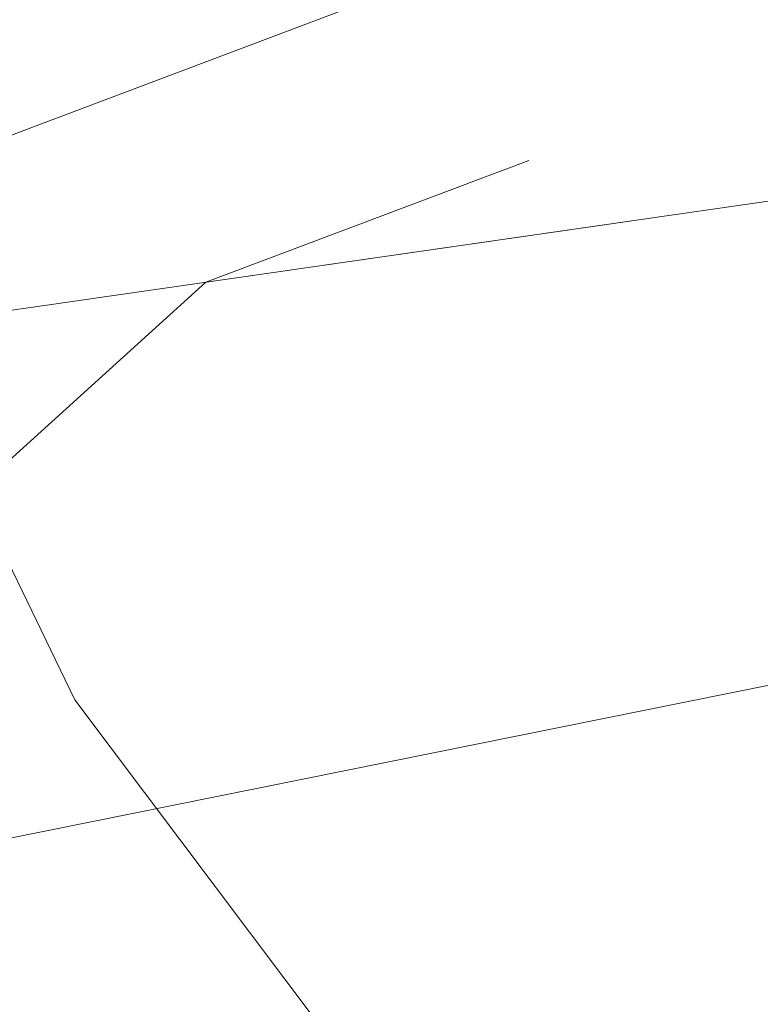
# Model space of a CAD drawing. Extents: x 1620613 to 58986870800, y -33664771900 to 607790.
# Tile 281 of 656: x 1620829.01 to 1620831.49, y 607273.83 to 607277.13. Entities that reach past the tile are written whole.
import ezdxf

# ---------------------------------------------------------------- set-up
doc = ezdxf.new("R2010")
doc.units = 0
doc.header["$MEASUREMENT"] = 0
doc.linetypes.add('DGN Style 2', pattern=[7.346995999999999, 4.408198, -2.938798])
doc.linetypes.add('DGN Style 3', pattern=[10.285794, 7.346996, -2.938798])
for name, color, linetype, lineweight in [('BD_X_Building', 241, 'Continuous', 0), ('DR_X_Text', 7, 'Continuous', 0), ('DT_X_Contour_Minor', 136, 'DGN Style 3', 0), ('SV_X_Top_of_Bank', 97, 'DGN Style 2', 0), ('XS_X_Ground_Line', 92, 'DGN Style 3', 13)]:
    doc.layers.add(name, color=color, linetype=linetype, lineweight=lineweight)
doc.styles.add('Style-Arial', font='arial.ttf')
doc.dimstyles.get("Standard").update_dxf_attribs({"dimtxt": 0.18, "dimasz": 0.18, "dimexe": 0.18, "dimexo": 0.0625, "dimgap": 0.09, "dimtad": 0, "dimtih": 1, "dimtoh": 1, "dimdec": 4, "dimzin": 0, "dimdsep": 46, "dimtxsty": 'Standard', "dimcen": 0.09, "dimadec": 0, "dimazin": 0, "dimtfac": 1, "dimtdec": 4, "dimtofl": 0, "dimtmove": 0, "dimatfit": 3, "dimfxl": 1, "dimtolj": 1, "dimtzin": 0, "dimarcsym": 0})

# ---------------------------------------------------------------- blocks, each defined once
blk = doc.blocks.new('*U1005', base_point=(1621030.426375, 607373.088958, 1050.707375))
at = {"layer": 'DT_X_Contour_Minor', "transparency": 33554559, "flags": 128}
for points, elevation in [([(1621001.638632, 607417.289498), (1621000.340962, 607416.365859), (1621000.086417, 607416.184815), (1620999.878925, 607416.037529), (1620999.718487, 607415.924), (1620999.605103, 607415.844228), (1620999.365483, 607415.676514), (1620999.20098, 607415.538704), (1620998.887186, 607415.251058), (1620998.424101, 607414.813576), (1620997.811724, 607414.226258), (1620995.979667, 607412.460297), (1620995.337504, 607411.826063), (1620994.785059, 607411.247832), (1620994.322331, 607410.725603), (1620993.949322, 607410.259378), (1620993.074252, 607409.090779), (1620992.689523, 607408.637273), (1620992.191637, 607408.153201), (1620991.580594, 607407.638565), (1620990.856394, 607407.093364), (1620988.774318, 607405.598742), (1620988.074674, 607405.072748), (1620987.537299, 607404.615735), (1620987.162193, 607404.227701), (1620986.949356, 607403.908647), (1620986.598148, 607403.149809), (1620986.496711, 607402.866346), (1620986.455806, 607402.585084), (1620986.475433, 607402.306024), (1620986.555591, 607402.029166), (1620987.070906, 607400.742299), (1620986.696202, 607400.542666), (1620986.659624, 607400.519743), (1620986.710477, 607400.536531), (1620986.848761, 607400.593029), (1620987.074476, 607400.689238), (1620987.792957, 607400.998743), (1620988.038397, 607401.080827), (1620988.235854, 607401.094952), (1620988.385329, 607401.041116), (1620988.486822, 607400.91932), (1620988.693494, 607400.503918), (1620988.762328, 607400.363402), (1620988.813824, 607400.253404), (1620988.847984, 607400.173924), (1620988.864807, 607400.124963), (1620988.886553, 607400.035091), (1620988.861621, 607399.990539), (1620988.770514, 607399.924289), (1620988.613232, 607399.83634), (1620988.389776, 607399.726692), (1620987.705661, 607399.405366), (1620987.477537, 607399.297947), (1620987.306254, 607399.216683), (1620987.191809, 607399.161576), (1620987.134205, 607399.132624), (1620987.056378, 607399.090293), (1620987.020233, 607399.065795), (1620986.970164, 607399.024047), (1620986.906174, 607398.96505), (1620986.828262, 607398.888804), (1620986.601932, 607398.662481), (1620986.509981, 607398.578886), (1620986.403877, 607398.497843), (1620986.283619, 607398.41935), (1620986.149207, 607398.343409), (1620985.771902, 607398.144303), (1620985.649841, 607398.078041), (1620985.566636, 607398.028589), (1620985.522287, 607397.995944), (1620985.516795, 607397.980107), (1620985.553956, 607397.960287), (1620985.526557, 607397.940156), (1620985.416491, 607397.894627), (1620985.223757, 607397.823702), (1620984.948354, 607397.727379), (1620984.103724, 607397.436656), (1620983.808641, 607397.334026), (1620983.556862, 607397.24418), (1620983.348389, 607397.167119), (1620983.183221, 607397.10284), (1620982.800512, 607396.948477), (1620982.673143, 607396.896807), (1620982.578065, 607396.857569), (1620982.515279, 607396.830763), (1620982.484784, 607396.816389), (1620982.446522, 607396.794635), (1620982.396317, 607396.769234), (1620982.274399, 607396.709345), (1620982.080768, 607396.61497), (1620981.815424, 607396.486108), (1620981.012223, 607396.096494), (1620980.67243, 607395.935941), (1620980.255452, 607395.746493), (1620979.76129, 607395.52815), (1620979.189943, 607395.280912), (1620977.563437, 607394.583084), (1620976.927754, 607394.310225), (1620976.240581, 607394.01502), (1620975.50192, 607393.697467), (1620974.711771, 607393.357568), (1620972.536054, 607392.421374), (1620971.567078, 607391.999653), (1620970.291939, 607391.436636), (1620968.710635, 607390.732322), (1620966.823167, 607389.886712), (1620961.381702, 607387.443356), (1620959.485941, 607386.59259), (1620957.879758, 607385.872806), (1620956.563153, 607385.284005), (1620955.536126, 607384.826188), (1620953.18349, 607383.779985), (1620952.1408, 607383.315138), (1620950.777205, 607382.705246), (1620949.092705, 607381.95031), (1620947.087302, 607381.050331), (1620941.311686, 607378.456994), (1620939.337049, 607377.569945), (1620937.74485, 607376.853799), (1620936.53509, 607376.308557), (1620935.707768, 607375.934219), (1620934.011492, 607375.163855), (1620933.376131, 607374.875598), (1620932.742253, 607374.588598), (1620932.10986, 607374.302856), (1620931.47895, 607374.018372), (1620929.798502, 607373.261425), (1620929.163971, 607372.975722), (1620928.520711, 607372.686323), (1620927.868723, 607372.393229), (1620927.208006, 607372.096438), (1620925.434459, 607371.300069), (1620924.815819, 607371.021241), (1620924.29006, 607370.782033), (1620923.857181, 607370.582445), (1620923.517184, 607370.422477), (1620922.734364, 607370.048725), (1620922.432013, 607369.904989), (1620922.112073, 607369.754095), (1620921.774546, 607369.596044), (1620921.41943, 607369.430836), (1620920.449003, 607368.980737), (1620920.086146, 607368.812887), (1620919.725395, 607368.646909), (1620919.36675, 607368.482805), (1620919.01021, 607368.320573), (1620918.062247, 607367.890453), (1620917.75218, 607367.7512), (1620917.532949, 607367.656031), (1620917.404554, 607367.604945), (1620917.366997, 607367.597944), (1620917.387958, 607367.63805), (1620917.374499, 607367.64154), (1620917.3184, 607367.621929), (1620917.21966, 607367.579218), (1620917.078281, 607367.513406), (1620916.644416, 607367.307106), (1620916.499044, 607367.239039), (1620916.388326, 607367.189563), (1620916.312263, 607367.158677), (1620916.270854, 607367.146382), (1620916.206635, 607367.138383), (1620916.16558, 607367.125762), (1620916.090578, 607367.093898), (1620915.98163, 607367.042791), (1620915.838734, 607366.972442), (1620915.412418, 607366.759185), (1620915.243237, 607366.674447), (1620915.055433, 607366.580175), (1620914.849005, 607366.476368), (1620914.623953, 607366.363028), (1620913.998984, 607366.048074), (1620913.790759, 607365.949766), (1620913.634812, 607365.891059), (1620913.531141, 607365.871951), (1620913.479748, 607365.892444), (1620913.412403, 607365.99989), (1620913.388429, 607366.03768), (1620913.367013, 607366.070464), (1620913.348157, 607366.098244), (1620913.33186, 607366.121018), (1620913.261781, 607366.21562), (1620912.974453, 607366.273707), (1620912.889761, 607366.263513), (1620912.758823, 607366.208036), (1620912.58164, 607366.107276), (1620912.358212, 607365.961233), (1620911.700744, 607365.511408), (1620911.45064, 607365.311414), (1620911.193427, 607365.048799), (1620910.929107, 607364.723564), (1620910.657678, 607364.335708), (1620909.924391, 607363.217932), (1620909.629519, 607362.798157), (1620909.294868, 607362.377162), (1620908.920438, 607361.954949), (1620908.506229, 607361.531516), (1620907.348632, 607360.400736), (1620906.803144, 607359.932416), (1620906.034877, 607359.375542), (1620905.043831, 607358.730112), (1620903.830006, 607357.996127), (1620900.296101, 607355.920761), (1620899.010328, 607355.164382), (1620897.803438, 607354.451769), (1620896.675431, 607353.782924), (1620895.626307, 607353.157844), (1620892.933822, 607351.549322), (1620892.036134, 607351.012379), (1620891.362437, 607350.607941), (1620890.912728, 607350.336009), (1620890.68701, 607350.196582), (1620890.383746, 607350.001451), (1620890.063364, 607349.795306), (1620889.329666, 607349.323217), (1620888.182652, 607348.585186), (1620886.622322, 607347.581212), (1620881.910354, 607344.549358), (1620880.170884, 607343.45007), (1620878.486452, 607342.426098), (1620876.857056, 607341.477442), (1620875.282697, 607340.604102), (1620871.157789, 607338.375615), (1620869.802692, 607337.643427), (1620868.831082, 607337.118226), (1620868.24296, 607336.800012), (1620868.038325, 607336.688786), (1620868.003949, 607336.668166), (1620867.971394, 607336.649914), (1620867.899512, 607336.610623), (1620867.788303, 607336.550293), (1620867.637766, 607336.468924), (1620867.1839, 607336.223887), (1620866.827304, 607336.012983), (1620866.097917, 607335.564052), (1620864.995738, 607334.877092), (1620863.520767, 607333.952103), (1620859.090455, 607331.168095), (1620857.567728, 607330.213276), (1620856.32228, 607329.436823), (1620855.354111, 607328.838738), (1620854.663221, 607328.41902), (1620853.190553, 607327.537594), (1620852.48348, 607327.14949), (1620851.46676, 607326.646246), (1620850.140394, 607326.027863), (1620848.504381, 607325.29434), (1620843.72882, 607323.18476), (1620842.100778, 607322.468489), (1620840.798324, 607321.901863), (1620839.821458, 607321.48488), (1620839.17018, 607321.217542), (1620837.867554, 607320.704165), (1620837.184168, 607320.426855), (1620836.110976, 607319.979959), (1620834.64798, 607319.363476), (1620832.795178, 607318.577407), (1620827.334636, 607316.255107), (1620825.534246, 607315.48947), (1620824.228484, 607314.934283), (1620823.417349, 607314.589545), (1620823.100842, 607314.455258), (1620822.916326, 607314.377758), (1620822.651364, 607314.26647), (1620821.994864, 607313.99073), (1620820.946827, 607313.550537), (1620819.507252, 607312.945893), (1620815.146335, 607311.114239), (1620813.56542, 607310.455991), (1620812.093362, 607309.85499), (1620810.730162, 607309.311233), (1620809.47582, 607308.824723), (1620806.276051, 607307.603689), (1620805.20986, 607307.196581), (1620804.411112, 607306.891032), (1620803.879808, 607306.687043), (1620803.615948, 607306.584612), (1620803.268914, 607306.446878), (1620802.98354, 607306.335778), (1620802.387694, 607306.105779), (1620801.481375, 607305.756881), (1620800.264585, 607305.289085), (1620796.605849, 607303.883095), (1620795.123123, 607303.308983), (1620793.418998, 607302.64114), (1620791.493474, 607301.879564), (1620789.346551, 607301.024257), (1620783.326224, 607298.618462), (1620781.321276, 607297.817669), (1620779.82168, 607297.219637), (1620778.827433, 607296.824365), (1620778.338537, 607296.631854), (1620777.708616, 607296.388838), (1620777.333223, 607296.262717), (1620776.679486, 607296.066618), (1620775.747403, 607295.800539), (1620774.536976, 607295.464481), (1620770.938044, 607294.475021), (1620769.453315, 607294.106799), (1620767.698326, 607293.744228), (1620765.673077, 607293.387308), (1620763.377568, 607293.036038), (1620756.895865, 607292.106854), (1620755.786429, 607291.454307), (1620757.319396, 607290.193557), (1620761.494768, 607288.324603), (1620768.312543, 607285.847444), (1620790.016483, 607278.43075), (1620797.157643, 607276.01006), (1620802.303169, 607274.310513), (1620805.453061, 607273.332107), (1620806.607319, 607273.074842), (1620807.024494, 607273.350327), (1620807.267074, 607273.381651), (1620807.681932, 607273.269008), (1620808.269067, 607273.0124), (1620809.028481, 607272.611826), (1620811.283288, 607271.351674), (1620812.061688, 607270.944328), (1620812.705785, 607270.667404), (1620813.215579, 607270.520902), (1620813.591068, 607270.504821), (1620815.029977, 607270.734099), (1620818.996337, 607272.035183), (1620819.963733, 607272.128244), (1620821.166051, 607271.84982), (1620822.603292, 607271.199911), (1620824.275455, 607270.178516), (1620829.047786, 607266.959482), (1620830.461512, 607266.081116), (1620831.123442, 607265.860292), (1620831.033576, 607266.29701), (1620830.191913, 607267.391272), (1620826.945084, 607271.186024), (1620825.916197, 607272.464221), (1620825.26466, 607273.452745), (1620824.990471, 607274.151596), (1620825.093632, 607274.560776), (1620826.455528, 607275.794378), (1620831.766138, 607277.795666), (1620832.891476, 607278.24181), (1620833.991514, 607278.722548), (1620835.066253, 607279.237878), (1620836.115692, 607279.787802), (1620838.880463, 607281.300389), (1620839.95435, 607281.855301), (1620841.102433, 607282.385594), (1620842.324712, 607282.891268), (1620843.621188, 607283.372325), (1620847.177384, 607284.622318), (1620848.37838, 607285.045994), (1620849.314223, 607285.379528), (1620849.984912, 607285.62292), (1620850.390447, 607285.77617), (1620851.118335, 607286.064646), (1620851.385063, 607286.169747), (1620851.639331, 607286.268691), (1620851.881139, 607286.361478), (1620852.110487, 607286.448109), (1620852.705469, 607286.670915), (1620853.298685, 607286.901333), (1620854.632097, 607287.425481), (1620856.705704, 607288.24336), (1620859.519507, 607289.35497), (1620868.009909, 607292.710904), (1620870.804661, 607293.815378), (1620872.821115, 607294.611852), (1620874.059271, 607295.100325), (1620874.51913, 607295.280797), (1620874.707689, 607295.351387), (1620874.792511, 607295.388989), (1620874.905556, 607295.44885), (1620875.046825, 607295.530972), (1620875.216318, 607295.635353), (1620875.705931, 607295.943384), (1620875.896193, 607296.057466), (1620876.09977, 607296.168688), (1620876.316662, 607296.27705), (1620876.546869, 607296.382552), (1620877.178508, 607296.660079), (1620877.769214, 607296.905109), (1620879.067605, 607297.432053), (1620881.073679, 607298.240911), (1620883.787437, 607299.331684), (1620891.967704, 607302.616298), (1620894.692152, 607303.705087), (1620896.730297, 607304.507996), (1620898.082138, 607305.025023), (1620898.747675, 607305.256169), (1620899.60737, 607305.491384), (1620899.920088, 607305.601338), (1620900.21347, 607305.75479), (1620900.487516, 607305.951739), (1620900.742227, 607306.192187), (1620901.885761, 607307.415768), (1620902.39699, 607307.783378), (1620902.54069, 607307.873451), (1620902.752691, 607307.986122), (1620903.032993, 607308.121391), (1620903.381597, 607308.279258), (1620904.402276, 607308.730369), (1620904.744569, 607308.88098), (1620905.005938, 607308.994479), (1620905.186384, 607309.070866), (1620905.285907, 607309.110141), (1620905.443402, 607309.165393), (1620905.482388, 607309.200166), (1620905.481222, 607309.263043), (1620905.439906, 607309.354025), (1620905.358438, 607309.473112), (1620904.884572, 607310.094432), (1620904.791799, 607310.07096), (1620904.781991, 607310.069982), (1620904.792326, 607310.077107), (1620904.822804, 607310.092336), (1620904.873425, 607310.115668), (1620905.035271, 607310.188692), (1620905.123225, 607310.225119), (1620905.265703, 607310.279633), (1620905.462703, 607310.352233), (1620905.714228, 607310.442919), (1620906.457656, 607310.708865), (1620906.743563, 607310.818804), (1620907.043712, 607310.949161), (1620907.358103, 607311.099937), (1620907.686737, 607311.271131), (1620908.582082, 607311.754875), (1620908.880143, 607311.915488), (1620909.102817, 607312.034521), (1620909.250104, 607312.111974), (1620909.322003, 607312.147846), (1620909.413218, 607312.188065), (1620909.466773, 607312.211537), (1620909.559029, 607312.251788), (1620909.689985, 607312.308818), (1620909.85964, 607312.382627), (1620910.363656, 607312.601824), (1620910.529275, 607312.674127), (1620910.648122, 607312.726636), (1620910.720197, 607312.759353), (1620910.745499, 607312.772277), (1620910.750607, 607312.780351), (1620910.797666, 607312.802207), (1620910.935012, 607312.861721), (1620911.162645, 607312.958891), (1620911.480564, 607313.093719), (1620912.448731, 607313.503469), (1620912.841363, 607313.672462), (1620913.293133, 607313.872129), (1620913.804042, 607314.102471), (1620914.374089, 607314.363487), (1620915.973065, 607315.100428), (1620916.593695, 607315.385035), (1620917.256354, 607315.686149), (1620917.961041, 607316.003771), (1620918.707757, 607316.3379), (1620920.755036, 607317.25092), (1620921.516686, 607317.590071), (1620922.266175, 607317.922757), (1620923.003504, 607318.248978), (1620923.728672, 607318.568735), (1620925.646241, 607319.412802), (1620926.559533, 607319.816452), (1620927.861235, 607320.394355), (1620929.551345, 607321.146508), (1620931.629865, 607322.072914), (1620937.690462, 607324.775663), (1620939.803279, 607325.718654), (1620941.596281, 607326.520562), (1620943.069469, 607327.181389), (1620944.222842, 607327.701135), (1620946.872084, 607328.899013), (1620947.808013, 607329.322118), (1620948.628865, 607329.693025), (1620949.334642, 607330.011732), (1620949.925344, 607330.27824), (1620951.347115, 607330.919331), (1620952.096347, 607331.255775), (1620953.277716, 607331.784286), (1620954.891222, 607332.504866), (1620956.936864, 607333.417514), (1620962.968092, 607336.107334), (1620965.005208, 607337.016343), (1620966.593133, 607337.726006), (1620967.731869, 607338.236323), (1620968.421415, 607338.547293), (1620969.661283, 607339.110753), (1620970.081826, 607339.302217), (1620970.413553, 607339.454013), (1620970.656464, 607339.566142), (1620970.810558, 607339.638603), (1620971.103056, 607339.778943), (1620971.247473, 607339.849201), (1620971.46135, 607339.954723), (1620971.744686, 607340.095507), (1620972.097482, 607340.271554), (1620973.130886, 607340.788029), (1620973.507852, 607340.974879), (1620973.863697, 607341.14807), (1620974.198422, 607341.307603), (1620974.512027, 607341.453478), (1620975.320145, 607341.824268), (1620975.58554, 607341.945061), (1620975.775637, 607342.02935), (1620975.890435, 607342.077134), (1620975.929934, 607342.088413), (1620975.934868, 607342.069816), (1620975.959612, 607342.07495), (1620976.030143, 607342.104297), (1620976.146462, 607342.157858), (1620976.308568, 607342.235634), (1620976.801901, 607342.47532), (1620977.002674, 607342.572797), (1620977.234995, 607342.685464), (1620977.498863, 607342.81332), (1620977.794279, 607342.956365), (1620978.624117, 607343.358072), (1620978.890606, 607343.486288), (1620979.067694, 607343.569655), (1620979.155382, 607343.608174), (1620979.153668, 607343.601844), (1620979.029898, 607343.525165), (1620979.01016, 607343.509613), (1620979.043772, 607343.520466), (1620979.130734, 607343.557724), (1620979.271047, 607343.621387), (1620979.716348, 607343.826361), (1620979.885275, 607343.878947), (1620980.05808, 607343.882975), (1620980.234763, 607343.838445), (1620980.415325, 607343.745356), (1620981.266994, 607343.197639), (1620985.824393, 607346.397852), (1620986.750339, 607347.108301), (1620987.575009, 607347.868127), (1620988.298401, 607348.677331), (1620988.920516, 607349.535913), (1620990.444452, 607351.891301), (1620991.014949, 607352.693996), (1620991.583489, 607353.335538), (1620992.150072, 607353.815929), (1620992.714697, 607354.135168), (1620994.217755, 607354.771602), (1620994.721931, 607354.985083), (1620995.107169, 607355.148203), (1620995.373466, 607355.26096), (1620995.520824, 607355.323355), (1620995.755192, 607355.422593), (1620996.156118, 607355.696931), (1620997.183117, 607356.445516), (1620998.836191, 607357.668348), (1621001.11534, 607359.365428), (1621008.027834, 607364.523304), (1621010.337921, 607366.240838), (1621012.083812, 607367.525031), (1621013.265507, 607368.375884), (1621013.883005, 607368.793397), (1621014.777405, 607369.328977), (1621015.100212, 607369.526985), (1621015.397836, 607369.719326), (1621015.670275, 607369.905999), (1621015.917529, 607370.087004), (1621016.543296, 607370.562126), (1621017.056, 607370.896825), (1621018.124787, 607371.544582), (1621019.749657, 607372.505395), (1621021.93061, 607373.779266), (1621028.487927, 607377.593663), (1621030.65505, 607378.854546), (1621032.238432, 607379.776398), (1621033.238071, 607380.359218), (1621033.653969, 607380.603007), (1621033.984708, 607380.801067), (1621034.188594, 607380.926218), (1621034.552199, 607381.153123), (1621035.075522, 607381.481782), (1621035.758563, 607381.912197), (1621039.318767, 607384.158225), (1621048.250503, 607386.107329), (1621049.962572, 607386.388283), (1621051.270893, 607386.395816), (1621052.175465, 607386.129927), (1621052.67629, 607385.590617), (1621054.07139, 607382.435851)], 1052.8), ([(1620999.397434, 607417.053264), (1620998.760745, 607416.600089), (1620998.635854, 607416.511261), (1620998.534051, 607416.438997), (1620998.455333, 607416.383295), (1620998.399702, 607416.344156), (1620998.282135, 607416.261868), (1620998.201423, 607416.194253), (1620998.047463, 607416.053122), (1620997.820255, 607415.838476), (1620997.519798, 607415.550314), (1620996.620916, 607414.683862), (1620996.305845, 607414.372681), (1620996.034793, 607414.088977), (1620995.80776, 607413.832751), (1620995.624747, 607413.604002), (1620995.195402, 607413.03064), (1620994.894334, 607412.727513), (1620994.313137, 607412.248154), (1620993.451812, 607411.592562), (1620992.310358, 607410.760738), (1620988.892977, 607408.307564), (1620987.744627, 607407.444233), (1620986.862615, 607406.694121), (1620986.246941, 607406.057228), (1620985.897604, 607405.533553), (1620985.321155, 607404.288047), (1620985.154663, 607403.822789), (1620985.087524, 607403.361145), (1620985.119738, 607402.903115), (1620985.251305, 607402.448698), (1620986.097108, 607400.336519), (1620985.829939, 607400.194179), (1620985.791913, 607400.17195), (1620985.792334, 607400.166268), (1620985.831203, 607400.177132), (1620985.90852, 607400.204543), (1620986.359042, 607400.371069), (1620986.503288, 607400.075766), (1620986.538868, 607400.005136), (1620986.583785, 607399.919808), (1620986.638041, 607399.81978), (1620986.701636, 607399.705052), (1620987.0202, 607399.135357), (1620986.723398, 607398.838565), (1620986.643636, 607398.770192), (1620986.531553, 607398.692273), (1620986.387148, 607398.604805), (1620986.21042, 607398.50779), (1620985.696051, 607398.236353), (1620985.529649, 607398.146021), (1620985.416218, 607398.078603), (1620985.355758, 607398.034099), (1620985.34827, 607398.01251), (1620985.398931, 607397.985489), (1620985.383236, 607397.965499), (1620985.298154, 607397.925794), (1620985.143686, 607397.866374), (1620984.919832, 607397.787239), (1620984.230372, 607397.549925), (1620983.981968, 607397.463112), (1620983.753848, 607397.380659), (1620983.546015, 607397.302564), (1620983.358466, 607397.228829), (1620982.885385, 607397.038014), (1620982.727938, 607396.974142), (1620982.610408, 607396.925639), (1620982.532795, 607396.892503), (1620982.4951, 607396.874734), (1620982.447802, 607396.847843), (1620982.385742, 607396.816444), (1620982.235034, 607396.742413), (1620981.995678, 607396.625752), (1620981.667676, 607396.466461), (1620980.674806, 607395.984842), (1620980.281861, 607395.797997), (1620979.847679, 607395.598677), (1620979.372261, 607395.386881), (1620978.855606, 607395.162609), (1620977.422876, 607394.547918), (1620976.862925, 607394.307567), (1620976.25762, 607394.047531), (1620975.60696, 607393.767811), (1620974.910946, 607393.468406), (1620972.994436, 607392.643747), (1620972.090034, 607392.249427), (1620970.814208, 607391.684964), (1620969.166959, 607390.950356), (1620967.148287, 607390.045604), (1620961.269932, 607387.406074), (1620959.243831, 607386.496725), (1620957.574294, 607385.748324), (1620956.261322, 607385.160873), (1620955.304915, 607384.734371), (1620953.229915, 607383.811632), (1620952.259937, 607383.379039), (1620950.906253, 607382.773317), (1620949.168864, 607381.994464), (1620947.047769, 607381.042482), (1620940.879908, 607378.273021), (1620938.785861, 607377.332402), (1620937.129617, 607376.587642), (1620935.911174, 607376.038741), (1620935.130534, 607375.685698), (1620933.632563, 607375.005394), (1620933.071479, 607374.750835), (1620932.511705, 607374.497388), (1620931.953242, 607374.245051), (1620931.396089, 607373.993824), (1620929.912096, 607373.325369), (1620929.334989, 607373.065542), (1620928.716663, 607372.787405), (1620928.057119, 607372.490956), (1620927.356355, 607372.176197), (1620925.432695, 607371.312423), (1620924.769075, 607371.013519), (1620924.220963, 607370.764638), (1620923.788357, 607370.565781), (1620923.471257, 607370.416946), (1620922.779667, 607370.08675), (1620922.502358, 607369.955037), (1620922.189121, 607369.807543), (1620921.839957, 607369.64427), (1620921.454865, 607369.465217), (1620920.380052, 607368.966703), (1620919.988095, 607368.785303), (1620919.618334, 607368.614991), (1620919.270769, 607368.455765), (1620918.9454, 607368.307627), (1620918.107342, 607367.927375), (1620917.833498, 607367.804792), (1620917.640508, 607367.722234), (1620917.528374, 607367.6797), (1620917.497094, 607367.677189), (1620917.521487, 607367.723861), (1620917.505824, 607367.727922), (1620917.440542, 607367.705101), (1620917.325641, 607367.655399), (1620917.16112, 607367.578814), (1620916.656237, 607367.338746), (1620916.48707, 607367.259537), (1620916.358229, 607367.201962), (1620916.269715, 607367.166021), (1620916.221528, 607367.151714), (1620916.146798, 607367.142405), (1620916.099022, 607367.127718), (1620916.011743, 607367.090639), (1620915.884961, 607367.031166), (1620915.718676, 607366.949302), (1620915.222577, 607366.701138), (1620915.036394, 607366.607916), (1620914.849917, 607366.514374), (1620914.663146, 607366.42051), (1620914.476083, 607366.326326), (1620913.976856, 607366.07474), (1620913.807958, 607366.000307), (1620913.675687, 607365.965697), (1620913.58004, 607365.970909), (1620913.52102, 607366.015945), (1620913.412466, 607366.189138), (1620913.373821, 607366.250051), (1620913.339302, 607366.302897), (1620913.308908, 607366.347675), (1620913.282639, 607366.384385), (1620913.169678, 607366.536875), (1620912.706534, 607366.630505), (1620912.570018, 607366.614072), (1620912.358959, 607366.524649), (1620912.073358, 607366.362234), (1620911.713214, 607366.126827), (1620910.65344, 607365.401754), (1620910.281985, 607365.127687), (1620909.96245, 607364.849289), (1620909.694834, 607364.566562), (1620909.479137, 607364.279505), (1620908.973173, 607363.508246), (1620908.769713, 607363.218603), (1620908.538806, 607362.928119), (1620908.280451, 607362.636794), (1620907.994649, 607362.344628), (1620907.195914, 607361.564396), (1620906.738203, 607361.193496), (1620905.964122, 607360.665972), (1620904.87367, 607359.981823), (1620903.466848, 607359.14105), (1620899.293495, 607356.690154), (1620897.823865, 607355.826063), (1620896.544988, 607355.071965), (1620895.456865, 607354.427858), (1620894.559495, 607353.893742), (1620892.420848, 607352.616089), (1620891.702495, 607352.186172), (1620891.151422, 607351.854661), (1620890.767627, 607351.621556), (1620890.551113, 607351.486857), (1620890.19678, 607351.258866), (1620889.822446, 607351.018005), (1620888.965193, 607350.466417), (1620887.625022, 607349.604102), (1620885.801933, 607348.431059), (1620880.29647, 607344.888641), (1620878.338562, 607343.644475), (1620876.593934, 607342.568793), (1620875.062586, 607341.661593), (1620873.744518, 607340.922876), (1620870.514044, 607339.177609), (1620869.451711, 607338.603543), (1620868.687566, 607338.190296), (1620868.22161, 607337.937868), (1620868.053843, 607337.846258), (1620868.004048, 607337.81639), (1620867.971053, 607337.797598), (1620867.909415, 607337.76362), (1620867.819134, 607337.714459), (1620867.700209, 607337.650113), (1620867.344885, 607337.458278), (1620867.065712, 607337.293165), (1620866.494688, 607336.941705), (1620865.631811, 607336.403896), (1620864.477082, 607335.679738), (1620861.008669, 607333.500187), (1620859.727754, 607332.699528), (1620858.486319, 607331.932213), (1620857.284365, 607331.198243), (1620856.12189, 607330.497618), (1620853.074598, 607328.673743), (1620851.905086, 607328.000356), (1620850.682018, 607327.348099), (1620849.405394, 607326.716974), (1620848.075216, 607326.10698), (1620844.456665, 607324.508503), (1620843.107006, 607323.92003), (1620841.771943, 607323.35347), (1620840.451475, 607322.808821), (1620839.145602, 607322.286084), (1620835.682736, 607320.921335), (1620834.370073, 607320.398502), (1620833.029235, 607319.853565), (1620831.660222, 607319.286523), (1620830.263033, 607318.697377), (1620826.499629, 607317.096849), (1620825.253898, 607316.567113), (1620824.33926, 607316.1783), (1620823.755713, 607315.930412), (1620823.503259, 607315.823447), (1620823.271504, 607315.726106), (1620822.938707, 607315.586326), (1620822.114133, 607315.239992), (1620820.797781, 607314.687103), (1620818.989651, 607313.92766), (1620813.512268, 607311.627072), (1620811.596775, 607310.827077), (1620809.958332, 607310.15253), (1620808.59694, 607309.603432), (1620807.512599, 607309.179784), (1620804.990425, 607308.217321), (1620804.143969, 607307.894024), (1620803.496234, 607307.645982), (1620803.047218, 607307.473196), (1620802.796923, 607307.375663), (1620802.394429, 607307.215917), (1620802.128249, 607307.111964), (1620801.631578, 607306.919913), (1620800.904417, 607306.639764), (1620799.946766, 607306.271517), (1620797.085709, 607305.172062), (1620795.826677, 607304.683329), (1620794.195375, 607304.04172), (1620792.191803, 607303.247236), (1620789.815959, 607302.299876), (1620782.984017, 607299.56975), (1620780.724934, 607298.667233), (1620779.071644, 607298.007278), (1620778.024146, 607297.589884), (1620777.58244, 607297.415052), (1620777.21228, 607297.272249), (1620776.900317, 607297.173016), (1620776.242048, 607296.98242), (1620775.237473, 607296.70046), (1620773.886592, 607296.327137), (1620769.822501, 607295.20979), (1620768.145872, 607294.793976), (1620766.164052, 607294.384543), (1620763.877042, 607293.981491), (1620761.284841, 607293.58482), (1620753.965384, 607292.53554), (1620752.712554, 607291.798652), (1620754.443656, 607290.374951), (1620759.15869, 607288.264436), (1620766.857657, 607285.467108), (1620791.36681, 607277.091812), (1620799.417942, 607274.349655), (1620805.189471, 607272.404655), (1620808.681399, 607271.256811), (1620809.893724, 607270.906125), (1620810.087123, 607271.033837), (1620810.199581, 607271.048359), (1620810.391905, 607270.996139), (1620810.664096, 607270.877177), (1620811.016154, 607270.691475), (1620812.061463, 607270.107279), (1620812.422322, 607269.918437), (1620812.72092, 607269.790057), (1620812.957256, 607269.72214), (1620813.131329, 607269.714686), (1620813.798395, 607269.820977), (1620815.637165, 607270.424148), (1620816.69142, 607270.05868), (1620819.066142, 607268.703774), (1620822.76133, 607266.359431), (1620827.776984, 607263.02565), (1620842.912684, 607252.816315), (1620847.396391, 607250.03053), (1620849.495736, 607249.330176), (1620849.21072, 607250.715252), (1620846.541342, 607254.185758), (1620836.243852, 607266.221016), (1620832.885771, 607270.18891), (1620830.534645, 607273.066148), (1620829.190473, 607274.85273), (1620828.853256, 607275.548657), (1620829.629139, 607276.251449), (1620832.654633, 607277.391598), (1620833.358338, 607277.680013), (1620834.172813, 607278.056623), (1620835.098059, 607278.521428), (1620836.134075, 607279.074429), (1620839.044477, 607280.66669), (1620840.17493, 607281.250831), (1620841.383487, 607281.809056), (1620842.670148, 607282.341367), (1620844.034914, 607282.847763), (1620847.778428, 607284.163598), (1620849.042686, 607284.609591), (1620850.027823, 607284.960693), (1620850.73384, 607285.216906), (1620851.160736, 607285.378228), (1620851.926965, 607285.681899), (1620852.184561, 607285.783855), (1620852.382678, 607285.861967), (1620852.521315, 607285.916237), (1620852.600473, 607285.946665), (1620852.732256, 607285.996014), (1620853.19457, 607286.177851), (1620854.482674, 607286.686347), (1620856.596568, 607287.521504), (1620859.536253, 607288.683322), (1620868.476467, 607292.217049), (1620871.414935, 607293.37841), (1620873.525179, 607294.212199), (1620874.8072, 607294.718414), (1620875.260996, 607294.897058), (1620875.366823, 607294.936675), (1620875.414428, 607294.957779), (1620875.477873, 607294.991375), (1620875.557158, 607295.037465), (1620875.652283, 607295.096047), (1620875.927071, 607295.268925), (1620876.033853, 607295.332952), (1620876.148108, 607295.395374), (1620876.269835, 607295.45619), (1620876.399036, 607295.515402), (1620876.753534, 607295.67116), (1620877.274202, 607295.884625), (1620878.570332, 607296.408204), (1620880.641924, 607297.241895), (1620883.488979, 607298.385698), (1620892.115073, 607301.849324), (1620894.973499, 607302.993485), (1620897.079206, 607303.828245), (1620898.432194, 607304.353607), (1620899.032463, 607304.569569), (1620899.629556, 607304.732935), (1620899.863115, 607304.826812), (1620900.115974, 607304.98592), (1620900.388132, 607305.210259), (1620900.679589, 607305.499829), (1620902.084757, 607307.003358), (1620902.244626, 607307.118315), (1620902.309542, 607307.155312), (1620902.435775, 607307.217036), (1620902.623325, 607307.303488), (1620902.872191, 607307.414666), (1620903.617592, 607307.744112), (1620903.899633, 607307.872383), (1620904.186707, 607308.010113), (1620904.478814, 607308.157302), (1620904.775954, 607308.31395), (1620905.575037, 607308.744288), (1620905.851691, 607308.891678), (1620906.082341, 607309.011095), (1620906.266987, 607309.102538), (1620906.405629, 607309.166008), (1620906.945282, 607309.39693), (1620907.197487, 607309.735719), (1620907.239268, 607309.812722), (1620907.256522, 607309.898536), (1620907.249249, 607309.99316), (1620907.21745, 607310.096595), (1620907.099948, 607310.384169), (1620907.059793, 607310.483069), (1620907.027451, 607310.564088), (1620907.002923, 607310.627227), (1620906.986209, 607310.672485), (1620906.926442, 607310.841969), (1620907.221639, 607311.0056), (1620907.311159, 607311.054743), (1620907.453207, 607311.132044), (1620907.647784, 607311.237504), (1620907.894888, 607311.371122), (1620908.62387, 607311.764981), (1620908.867766, 607311.896287), (1620909.052714, 607311.994812), (1620909.178717, 607312.060556), (1620909.245773, 607312.093518), (1620909.345993, 607312.137708), (1620909.404837, 607312.163497), (1620909.506201, 607312.207722), (1620909.650086, 607312.270382), (1620909.836492, 607312.351479), (1620910.390269, 607312.592318), (1620910.572241, 607312.671759), (1620910.702822, 607312.729453), (1620910.782012, 607312.7654), (1620910.809812, 607312.7796), (1620910.815425, 607312.788471), (1620910.857465, 607312.808394), (1620910.979374, 607312.861511), (1620911.181154, 607312.947822), (1620911.462803, 607313.067327), (1620912.32036, 607313.430264), (1620912.681195, 607313.58597), (1620913.120534, 607313.780884), (1620913.638375, 607314.015007), (1620914.234718, 607314.288338), (1620915.929639, 607315.069498), (1620916.587509, 607315.371182), (1620917.289929, 607315.690364), (1620918.0369, 607316.027044), (1620918.828421, 607316.381222), (1620920.998544, 607317.349026), (1620921.789961, 607317.701513), (1620922.53662, 607318.03312), (1620923.23852, 607318.343847), (1620923.895663, 607318.633694), (1620925.588365, 607319.37878), (1620926.444625, 607319.757423), (1620927.743881, 607320.334539), (1620929.486131, 607321.110128), (1620931.671377, 607322.084189), (1620938.089357, 607324.946315), (1620940.305035, 607325.935087), (1620942.138584, 607326.75481), (1620943.590003, 607327.405482), (1620944.659293, 607327.887105), (1620947.001227, 607328.946031), (1620947.828589, 607329.320056), (1620948.554224, 607329.647938), (1620949.178132, 607329.929676), (1620949.700313, 607330.16527), (1620950.957161, 607330.731995), (1620951.669066, 607331.051525), (1620952.862147, 607331.585069), (1620954.536404, 607332.332629), (1620956.691837, 607333.294203), (1620963.081224, 607336.143756), (1620965.229191, 607337.102146), (1620966.881052, 607337.840154), (1620968.036806, 607338.357778), (1620968.696453, 607338.655019), (1620969.794037, 607339.153817), (1620970.166319, 607339.323309), (1620970.459978, 607339.457685), (1620970.675013, 607339.556946), (1620970.811424, 607339.621092), (1620971.070355, 607339.745326), (1620971.207971, 607339.812406), (1620971.426619, 607339.92047), (1620971.7263, 607340.069517), (1620972.107013, 607340.259547), (1620973.230291, 607340.82094), (1620973.632433, 607341.020549), (1620973.996399, 607341.198328), (1620974.32219, 607341.35428), (1620974.609806, 607341.488403), (1620975.32588, 607341.81696), (1620975.561103, 607341.923786), (1620975.729715, 607341.997845), (1620975.831716, 607342.039137), (1620975.867106, 607342.047662), (1620975.872666, 607342.026707), (1620975.900548, 607342.032492), (1620975.980025, 607342.065561), (1620976.111097, 607342.125916), (1620976.293763, 607342.213555), (1620976.849665, 607342.483642), (1620977.064363, 607342.587895), (1620977.291527, 607342.698092), (1620977.531159, 607342.814231), (1620977.783259, 607342.936314), (1620978.472148, 607343.26979), (1620978.690699, 607343.374571), (1620978.829684, 607343.438807), (1620978.889105, 607343.462498), (1620978.868959, 607343.445644), (1620978.709152, 607343.34664), (1620978.683667, 607343.32656), (1620978.727065, 607343.340573), (1620978.839348, 607343.388679), (1620979.020514, 607343.470878), (1620979.595471, 607343.735533), (1620979.804118, 607343.809517), (1620979.998841, 607343.83298), (1620980.17964, 607343.805921), (1620980.346516, 607343.72834), (1620980.772953, 607343.454094), (1620980.917269, 607343.359971), (1620981.030389, 607343.283288), (1620981.112313, 607343.224043), (1620981.163042, 607343.182238), (1620981.256723, 607343.094009), (1620981.286899, 607343.062688), (1620981.307163, 607343.034897), (1620981.317517, 607343.010637), (1620981.317961, 607342.989908), (1620981.296904, 607342.901408), (1620981.578193, 607342.853429), (1620981.675026, 607342.87843), (1620981.84497, 607342.973993), (1620982.088027, 607343.140118), (1620982.404197, 607343.376807), (1620983.344798, 607344.102059), (1620983.765062, 607344.418419), (1620984.320403, 607344.823559), (1620985.010822, 607345.317479), (1620985.836319, 607345.90018), (1620988.217746, 607347.572422), (1620989.051525, 607348.202075), (1620989.766794, 607348.836853), (1620990.363551, 607349.476756), (1620990.841798, 607350.121784), (1620991.959107, 607351.848691), (1620992.37738, 607352.437206), (1620992.794219, 607352.907568), (1620993.209622, 607353.259777), (1620993.62359, 607353.493834), (1620994.725592, 607353.960451), (1620995.09524, 607354.11697), (1620995.377686, 607354.236565), (1620995.572928, 607354.319235), (1620995.680967, 607354.364982), (1620995.8528, 607354.43774), (1620996.250748, 607354.716479), (1620997.315718, 607355.498127), (1620999.047711, 607356.782684), (1621001.446725, 607358.57015), (1621008.73346, 607364.007272), (1621011.146669, 607365.804651), (1621012.921244, 607367.118945), (1621014.057187, 607367.950156), (1621014.554496, 607368.298283), (1621015.029144, 607368.582509), (1621015.215841, 607368.699273), (1621015.419948, 607368.836395), (1621015.641465, 607368.993875), (1621015.880391, 607369.171713), (1621016.540739, 607369.673092), (1621017.057766, 607370.01232), (1621018.113583, 607370.653972), (1621019.708192, 607371.598046), (1621021.841593, 607372.844543), (1621033.054641, 607379.367183), (1621033.970604, 607379.637507), (1621034.152817, 607379.693676), (1621034.306903, 607379.746329), (1621034.43286, 607379.795467), (1621034.53069, 607379.841089), (1621034.754063, 607379.958059), (1621035.162524, 607380.069581), (1621036.220377, 607380.316418), (1621037.92762, 607380.698571), (1621040.284256, 607381.21604), (1621047.434473, 607382.776377), (1621049.806372, 607383.230168), (1621051.559408, 607383.421289), (1621052.69358, 607383.349741), (1621053.208889, 607383.015522), (1621054.16965, 607380.842937)], 1053.2)]:
    blk.add_lwpolyline(points, dxfattribs=dict(at, elevation=elevation))
blk = doc.blocks.new('TerminatorOpen_0.5')
at = {"color": 0, "linetype": 'ByBlock', "lineweight": -2}
for q in [(-1, 0.25), (-1, 0), (-1, -0.25)]:
    blk.add_line((0, 0), q, dxfattribs=at)

msp = doc.modelspace()

# ---------------------------------------------------------------- linework, layer by layer
at = {"layer": 'BD_X_Building', "extrusion": (-0.0872003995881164, -0.0175719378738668, 0.9960358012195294), "elevation": -150958.653233, "flags": 128}
msp.add_lwpolyline([(-275127.219399, 1702184.122065), (-275127.219399, 1702158.994262)], dxfattribs=at)
at = {"layer": 'SV_X_Top_of_Bank'}
msp.add_polyline3d([(1620918.492, 607313.188111, 1055.6699), (1620917.458, 607313.195011, 1055.6072), (1620917.258, 607313.321111, 1055.6057), (1620912.605, 607311.509311, 1055.1707), (1620910.497, 607310.524311, 1054.8521), (1620909.712, 607308.075211, 1054.7644), (1620899.68, 607303.008411, 1054.1095), (1620850.734, 607285.068811, 1053.2798), (1620842.089, 607280.050811, 1054.4615), (1620833.831, 607276.856611, 1053.7296), (1620823.777, 607275.408611, 1052.4624), (1620822.663, 607273.472411, 1052.6158), (1620817.164, 607272.316311, 1052.1069), (1620812.734, 607269.031811, 1053.5457)], dxfattribs=at)
at = {"layer": 'XS_X_Ground_Line'}
msp.add_polyline3d([(1620748.095, 607291.784811, 1053.2428), (1620779.569, 607288.790111, 1049.7052), (1620808.741, 607301.634611, 1050.297), (1620814.86, 607301.893711, 1045.258), (1620812.2831, 607290.972911, 1044.117), (1620815.4936, 607284.813311, 1044.9854), (1620812.734, 607269.031811, 1053.5457), (1620817.164, 607272.316311, 1052.1069), (1620822.663, 607273.472411, 1052.6158), (1620823.777, 607275.408611, 1052.4624), (1620833.831, 607276.856611, 1053.7296), (1620842.089, 607280.050811, 1054.4615), (1620850.734, 607285.068811, 1053.2798), (1620880.059, 607282.730711, 1054.411), (1620881.962, 607280.442811, 1054.7117), (1620895.902, 607261.523011, 1055.1082), (1620889.382, 607213.696011, 1053.8492), (1620888.082, 607205.216111, 1054.0173)], dxfattribs=at)

# ---------------------------------------------------------------- block references
msp.add_blockref('*U1005', (1621030.426375, 607373.088958, 1050.707375), dxfattribs=at)

# ---------------------------------------------------------------- leaders
at = {"layer": 'DR_X_Text'}
msp.add_leader([(1620881.245, 607312.333311, 1046.2676), (1620803.279557, 607276.022745, 1046.2676)], dimstyle='Standard', override={"dimscale": 0, "dimtxt": 0.14, "dimasz": 0.14, "dimgap": 0.07, "dimtad": 0, "dimtxsty": 'Style-Arial', "dimldrblk": 'TerminatorOpen_0.5'}, dxfattribs=at)

doc.saveas('drawing.dxf')
